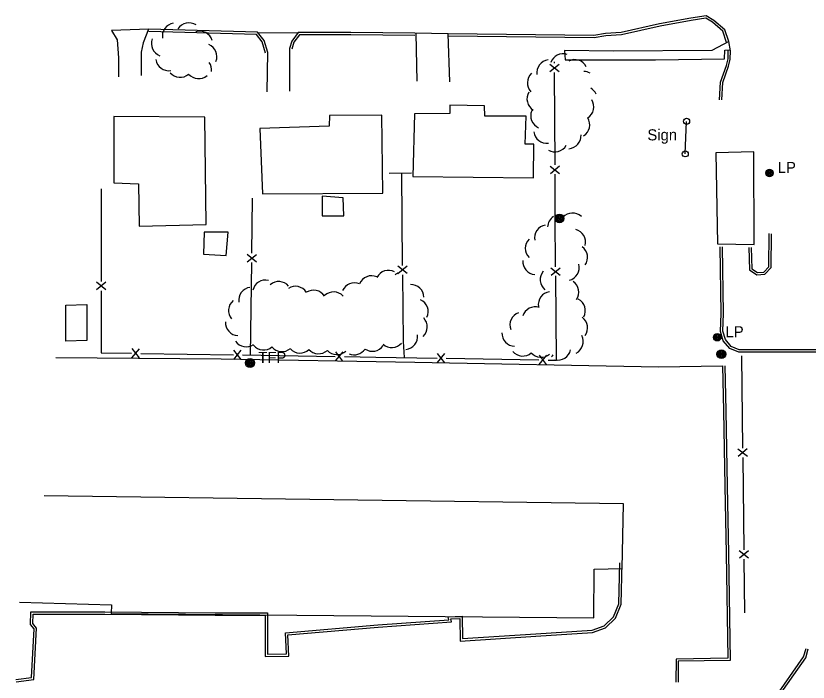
# Model space of a CAD drawing. Extents: x 2402803 to 2427059, y 6985292 to 6997652.
# Drawn here: x 2403551.9 to 2403894.2, y 6992031.6 to 6992319.6 of the extents above; entities that cross this region are included whole.
import ezdxf

# ---------------------------------------------------------------- set-up
doc = ezdxf.new("R2010")
doc.units = 0
for name, color, linetype in [('p_dtm sidewalk', 7, 'Continuous'), ('p_road - paved curb', 7, 'Continuous'), ('p_structure building', 7, 'Continuous'), ('p_structure fence', 7, 'Continuous'), ('p_structure sign', 7, 'Continuous'), ('p_utility manhole', 7, 'Continuous'), ('p_veg woods', 7, 'Continuous')]:
    doc.layers.add(name, color=color, linetype=linetype)

msp = doc.modelspace()

# ---------------------------------------------------------------- linework, layer by layer
at = {"layer": 'p_dtm sidewalk'}
msp.add_lwpolyline([(2403859.89, 6992308.53), (2403852.64, 6992304.62), (2403810.07, 6992304.35), (2403788.89, 6992304.6), (2403789.22, 6992300.56), (2403828.23, 6992300.61), (2403858.15, 6992300.95), (2403858.19, 6992304.75), (2403860.59, 6992304.93)], dxfattribs=at)
at = {"layer": 'p_road - paved curb'}
for points in [[(2403859, 6992308.07), (2403857.3, 6992312.89), (2403852.93, 6992316.76), (2403850.02, 6992318.52), (2403843.72, 6992317.6), (2403830.25, 6992315.06), (2403813.52, 6992311.3), (2403806.79, 6992310.89), (2403801.75, 6992310.04), (2403738.71, 6992310.79)], [(2403859.94, 6992308.4), (2403858.16, 6992313.47), (2403853.52, 6992317.57), (2403850.23, 6992319.56), (2403843.56, 6992318.59), (2403830.05, 6992316.04), (2403813.38, 6992312.29), (2403806.68, 6992311.88), (2403801.67, 6992311.04), (2403738.72, 6992311.79)], [(2403609.32, 6992313.83), (2403593.26, 6992313.22)], [(2403593.26, 6992313.22), (2403595.59, 6992309.17), (2403596.3, 6992301.36), (2403596.19, 6992293.22)], [(2403609.13, 6992313.82), (2403606.88, 6992307.87), (2403606.07, 6992303.82), (2403605.98, 6992293.77)], [(2403659.8, 6992303.47), (2403658.29, 6992308.38), (2403655.85, 6992311.45), (2403609.29, 6992312.83)], [(2403660.76, 6992303.76), (2403659.19, 6992308.85), (2403656.34, 6992312.44), (2403609.32, 6992313.83)], [(2403656.46, 6992312.29), (2403673.81, 6992312.22)], [(2403724.27, 6992312), (2403696.58, 6992312.35), (2403673.89, 6992312.32), (2403671.08, 6992308.59), (2403670.16, 6992305.39)], [(2403724.26, 6992311), (2403696.57, 6992311.35), (2403674.39, 6992311.32), (2403671.99, 6992308.14), (2403671.12, 6992305.11)], [(2403738.72, 6992311.79), (2403724.27, 6992312)], [(2403724.65, 6992311.99), (2403725.16, 6992291.34)], [(2403738.55, 6992311.79), (2403739.2, 6992291.06)], [(2403860.69, 6992304.39), (2403859.89, 6992308.54)], [(2403859.97, 6992308.26), (2403859.94, 6992308.4)], [(2403670.16, 6992305.39), (2403670.17, 6992287.01)], [(2403855.96, 6992283.26), (2403856.35, 6992290.94), (2403858.92, 6992298.16), (2403859.6, 6992300.93), (2403859.69, 6992304.42)], [(2403856.96, 6992283.21), (2403857.34, 6992290.74), (2403859.88, 6992297.87), (2403860.6, 6992300.8), (2403860.69, 6992304.39)], [(2403660.44, 6992286.68), (2403660.76, 6992303.76)], [(2403868.66, 6992219.41), (2403868.91, 6992209.73), (2403872.01, 6992207.57), (2403875.5, 6992207.85), (2403878.27, 6992210.72), (2403878.45, 6992225.41)], [(2403869.66, 6992219.44), (2403869.9, 6992210.26), (2403872.29, 6992208.6), (2403875.04, 6992208.82), (2403877.27, 6992211.13), (2403877.45, 6992225.42)], [(2403934.55, 6992174.83), (2403927.07, 6992174.54), (2403926.88, 6992186.42), (2403921.28, 6992186.15), (2403902.57, 6992174.25), (2403874.8, 6992174.26), (2403864.28, 6992174.16), (2403860.43, 6992175.79), (2403857.58, 6992179.16), (2403856.37, 6992183.15), (2403856.66, 6992190.96), (2403856.22, 6992219.76)], [(2403934.51, 6992175.83), (2403928.05, 6992175.58), (2403927.86, 6992187.47), (2403920.97, 6992187.14), (2403902.28, 6992175.25), (2403874.8, 6992175.26), (2403864.48, 6992175.16), (2403861.04, 6992176.62), (2403858.48, 6992179.65), (2403857.38, 6992183.28), (2403857.66, 6992190.95), (2403857.22, 6992219.78)], [(2403569.16, 6992171.96), (2403640.66, 6992171.29), (2403724.22, 6992169.83), (2403829.5, 6992167.8), (2403857.29, 6992168.33)], [(2403857.29, 6992168.33), (2403857.69, 6992148.84), (2403858.18, 6992116.32), (2403858.84, 6992087.12), (2403859.53, 6992041.9), (2403837.14, 6992041.56), (2403837.08, 6992031.58)], [(2403858.29, 6992168.35), (2403858.69, 6992148.86), (2403859.18, 6992116.34), (2403859.84, 6992087.14), (2403860.55, 6992040.92), (2403838.13, 6992040.57), (2403838.08, 6992031.57)], [(2403551.88, 6992032.67), (2403558.7, 6992033.56), (2403559.74, 6992054.62), (2403558.24, 6992056.52), (2403558.42, 6992061.9), (2403590.38, 6992061.93), (2403638.05, 6992061.53), (2403660.69, 6992061.53), (2403660.57, 6992043.64), (2403668.82, 6992043.76), (2403668.36, 6992052.89), (2403708.35, 6992056.35), (2403738.94, 6992058.55), (2403738.68, 6992059.81), (2403744.7, 6992060.12), (2403744.9, 6992050.38), (2403776.55, 6992052.46), (2403800.86, 6992053.99), (2403806.07, 6992055.96), (2403810.17, 6992059.87), (2403812.48, 6992065.45), (2403812.87, 6992083.17)], [(2403552.01, 6992031.68), (2403559.66, 6992032.68), (2403560.76, 6992054.95), (2403559.25, 6992056.85), (2403559.39, 6992060.9), (2403590.38, 6992060.93), (2403638.05, 6992060.53), (2403659.68, 6992060.53), (2403659.56, 6992042.63), (2403669.87, 6992042.78), (2403669.41, 6992051.98), (2403708.43, 6992055.35), (2403740.14, 6992057.63), (2403739.89, 6992058.87), (2403743.72, 6992059.07), (2403743.92, 6992049.31), (2403776.61, 6992051.46), (2403801.07, 6992053), (2403806.61, 6992055.1), (2403811.01, 6992059.29), (2403813.48, 6992065.24), (2403813.87, 6992083.15)], [(2403873.14, 6992015.43), (2403879.35, 6992024.04), (2403892.29, 6992042.47), (2403893.33, 6992046.18)], [(2403873.95, 6992014.85), (2403880.16, 6992023.46), (2403893.21, 6992042.04), (2403894.29, 6992045.91)]]:
    msp.add_lwpolyline(points, dxfattribs=at)
at = {"layer": 'p_structure building'}
for points in [[(2403723.37, 6992250.18), (2403775.54, 6992249.61), (2403775.69, 6992264.14), (2403771.97, 6992264.15), (2403772.41, 6992276.13), (2403754.51, 6992276.25), (2403754.39, 6992280.61), (2403739.44, 6992280.95), (2403739.39, 6992277.38), (2403724.15, 6992277.15)], [(2403634.15, 6992229.32), (2403633.49, 6992275.7), (2403594.2, 6992276.02), (2403594.24, 6992247.35), (2403604.83, 6992247.02), (2403605.19, 6992228.72)], [(2403658.41, 6992242.64), (2403710.46, 6992242.9), (2403710.09, 6992276.57), (2403687.37, 6992276.46), (2403687.23, 6992271.93), (2403657.37, 6992270.8)], [(2403854.38, 6992260.39), (2403855.11, 6992220.95), (2403870.85, 6992220.71), (2403870.79, 6992260.74)], [(2403684.29, 6992241.68), (2403684.19, 6992233.15), (2403693.65, 6992233.16), (2403693.34, 6992240.92)], [(2403632.96, 6992216.5), (2403642.77, 6992215.99), (2403643.63, 6992226.01), (2403633.29, 6992226.07)], [(2403582.6, 6992194.74), (2403582.61, 6992179.17), (2403573.42, 6992178.95), (2403573.41, 6992194.44)]]:
    msp.add_lwpolyline(points, close=True, dxfattribs=at)
msp.add_lwpolyline([(2403553.41, 6992066.11), (2403593.24, 6992065.03), (2403593.09, 6992061.17), (2403801.64, 6992059.33), (2403801.79, 6992080.37), (2403813.89, 6992080.68), (2403814.42, 6992108.64), (2403564.14, 6992112.09)], dxfattribs=at)
at = {"layer": 'p_structure fence'}
for p, q in [((2403786.65, 6992295.33), (2403782.64, 6992298.51)), ((2403786.64, 6992298.53), (2403782.65, 6992295.31)), ((2403784.66, 6992299.12), (2403784.66, 6992299.67)), ((2403784.86, 6992255.12), (2403784.68, 6992295.12)), ((2403786.85, 6992251.33), (2403782.83, 6992254.51)), ((2403786.83, 6992254.53), (2403782.85, 6992251.31)), ((2403713.24, 6992251.58), (2403722.89, 6992251.7)), ((2403718.47, 6992251.65), (2403718.87, 6992211.66)), ((2403588.76, 6992244.73), (2403588.73, 6992204.73)), ((2403653.88, 6992216.93), (2403654.2, 6992240.7)), ((2403655.84, 6992216.3), (2403651.8, 6992213.15)), ((2403655.8, 6992213.1), (2403651.84, 6992216.35)), ((2403653.29, 6992172.93), (2403653.83, 6992212.93)), ((2403716.9, 6992211.44), (2403720.93, 6992208.28)), ((2403716.94, 6992208.24), (2403720.9, 6992211.48)), ((2403787.13, 6992207.35), (2403783.1, 6992210.52)), ((2403787.1, 6992210.55), (2403783.13, 6992207.32)), ((2403586.75, 6992201.33), (2403590.76, 6992204.53)), ((2403586.76, 6992204.53), (2403590.75, 6992201.33)), ((2403602.05, 6992171.74), (2403605.31, 6992175.69)), ((2403605.25, 6992171.69), (2403602.11, 6992175.74)), ((2403646.04, 6992171.07), (2403649.3, 6992175.02)), ((2403649.24, 6992171.02), (2403646.1, 6992175.06)), ((2403690.04, 6992170.39), (2403693.3, 6992174.35)), ((2403693.24, 6992170.35), (2403690.1, 6992174.39)), ((2403605.88, 6992173.65), (2403645.87, 6992173.04)), ((2403649.87, 6992172.98), (2403689.87, 6992172.37)), ((2403734.03, 6992169.67), (2403737.3, 6992173.61)), ((2403737.23, 6992169.61), (2403734.1, 6992173.66)), ((2403737.86, 6992171.57), (2403777.85, 6992170.87)), ((2403778.02, 6992168.9), (2403781.29, 6992172.84)), ((2403781.22, 6992168.84), (2403778.09, 6992172.9)), ((2403865.38, 6992172.68), (2403865.89, 6992132.68)), ((2403863.92, 6992132.46), (2403867.96, 6992129.31)), ((2403863.96, 6992129.26), (2403867.92, 6992132.51)), ((2403865.94, 6992128.68), (2403866.45, 6992088.69)), ((2403864.48, 6992088.46), (2403868.52, 6992085.31)), ((2403864.52, 6992085.26), (2403868.48, 6992088.51)), ((2403866.5, 6992084.69), (2403866.79, 6992061.56))]:
    msp.add_line(p, q, dxfattribs=at)
for points in [[(2403785.13, 6992211.13), (2403784.96, 6992232.47), (2403784.88, 6992251.12)], [(2403718.91, 6992207.66), (2403719.2, 6992178.85), (2403719.72, 6992171.89)], [(2403781.85, 6992170.8), (2403785.44, 6992170.74), (2403785.16, 6992207.13)], [(2403588.72, 6992200.73), (2403588.7, 6992173.91), (2403601.88, 6992173.71)], [(2403693.87, 6992172.31), (2403707.39, 6992172.1), (2403733.86, 6992171.64)]]:
    msp.add_lwpolyline(points, dxfattribs=at)
at = {"layer": 'p_structure sign'}
msp.add_line((2403841.16, 6992259.89), (2403841.72, 6992273.96), dxfattribs=at)
for centre in [(2403841.71, 6992273.97), (2403841.15, 6992259.9)]:
    msp.add_circle(centre, 1.3, dxfattribs=at)
at = {"layer": 'p_utility manhole'}
for centre, radius in [((2403877.51, 6992251.63), 1.6), ((2403877.51, 6992251.63), 1.3), ((2403877.51, 6992251.63), 1), ((2403877.51, 6992251.63), 0.539), ((2403877.51, 6992251.63), 0.192), ((2403786.77, 6992232), 1.9), ((2403786.77, 6992232), 1.44), ((2403786.77, 6992232), 0.973), ((2403786.77, 6992232), 0.539), ((2403786.77, 6992232), 0.192), ((2403854.97, 6992180.63), 1.6), ((2403854.97, 6992180.63), 1.3), ((2403854.97, 6992180.63), 1), ((2403854.97, 6992180.63), 0.539), ((2403854.97, 6992180.63), 0.192), ((2403856.74, 6992173.31), 1.9), ((2403856.74, 6992173.31), 1.44), ((2403856.74, 6992173.31), 0.973), ((2403653.07, 6992169.53), 1.9), ((2403653.07, 6992169.53), 1.44), ((2403653.07, 6992169.53), 0.973), ((2403856.74, 6992173.31), 0.539), ((2403856.74, 6992173.31), 0.192), ((2403653.07, 6992169.53), 0.539), ((2403653.07, 6992169.53), 0.192)]:
    msp.add_circle(centre, radius, dxfattribs=at)
at = {"layer": 'p_veg woods'}
for centre, start, end in [((2403620.83, 6992310.82), 99.7468, 189.7468), ((2403626.69, 6992310.86), 57.1087, 147.1087), ((2403631.33, 6992307.3), 17.1131, 107.1131), ((2403616.13, 6992307.61), 159.3946, 249.3946), ((2403633.1, 6992301.92), 338.1005, 68.1005), ((2403617.95, 6992301.5), 188.7611, 278.7611), ((2403788.38, 6992297.55), 71.7044, 161.7044), ((2403793.34, 6992294.98), 26.7827, 116.7827), ((2403630.84, 6992296.08), 354.7253, 35.1137), ((2403782.59, 6992294.89), 97.5456, 187.5456), ((2403622.83, 6992298.64), 220.7321, 310.7321), ((2403630.81, 6992298.05), 220.7321, 310.7321), ((2403778.57, 6992290.55), 132.3713, 222.3713), ((2403797.1, 6992289.92), 59.0846, 87.4287), ((2403797.44, 6992283.46), 23.881, 58.8299), ((2403778.39, 6992283.67), 148.7522, 238.7522), ((2403795.97, 6992280.27), 302.2307, 32.2307), ((2403779.99, 6992276.4), 157.0765, 247.0765), ((2403794.21, 6992272.47), 302.2307, 32.2307), ((2403781.3, 6992270.1), 187.2623, 277.2623), ((2403790.46, 6992267.77), 274.0005, 4.0005), ((2403784.82, 6992266.44), 239.7306, 329.7306), ((2403787.27, 6992228.11), 123.4428, 178.0811), ((2403792.43, 6992228.69), 47.5548, 137.5548), ((2403781.67, 6992223.56), 100.423, 190.423), ((2403792.4, 6992221.73), 345.8884, 75.8884), ((2403777.64, 6992219.08), 134.7082, 224.7082), ((2403793.28, 6992215.15), 324.5286, 54.5286), ((2403776.57, 6992213.4), 175.767, 265.767), ((2403789.63, 6992210.72), 284.9001, 14.9001), ((2403712.94, 6992203.92), 62.7694, 152.7694), ((2403718.8, 6992202.93), 103.9842, 122.9313), ((2403784.12, 6992205.53), 140.0745, 230.0745), ((2403659.81, 6992199.72), 77.4239, 167.4239), ((2403705.59, 6992201.56), 66.7999, 156.7999), ((2403789.5, 6992200.14), 325.2411, 55.2411), ((2403653.82, 6992196.61), 98.2641, 188.2641), ((2403665.48, 6992199.06), 40.6781, 130.6781), ((2403672.66, 6992197.01), 32.3649, 122.3649), ((2403698.16, 6992198.53), 66.5231, 156.5231), ((2403722.57, 6992197.75), 1.9436, 91.9436), ((2403680.51, 6992195.32), 32.8808, 122.8808), ((2403689.2, 6992194.57), 43.4279, 133.4279), ((2403783.29, 6992194.75), 98.9358, 188.9358), ((2403649.43, 6992192.16), 129.7478, 219.7478), ((2403724.4, 6992191.7), 335.0775, 65.0775), ((2403792.3, 6992192.08), 332.4081, 62.4081), ((2403771.01, 6992185.95), 110.5668, 200.5668), ((2403776.29, 6992188.12), 72.3162, 162.3162), ((2403724, 6992185.11), 313.0257, 43.0257), ((2403793.3, 6992184.73), 323.8003, 53.8003), ((2403648.1, 6992186.99), 176.8455, 266.8455), ((2403719.81, 6992180.98), 276.61, 6.61), ((2403767.57, 6992182.42), 178.225, 268.225), ((2403791.38, 6992178.75), 297.6505, 27.6505), ((2403651.36, 6992182.14), 214.9199, 304.9199), ((2403714.33, 6992181.88), 228.2834, 318.2834), ((2403658.9, 6992180.78), 219.9329, 309.9329), ((2403666.84, 6992180.09), 220.2807, 310.2807), ((2403674.65, 6992179.45), 222.7352, 312.7352), ((2403682.64, 6992179.13), 222.7352, 312.7352), ((2403690.63, 6992178.81), 222.7352, 312.7352), ((2403698.11, 6992178.72), 246.5129, 325.823), ((2403705.96, 6992180.22), 235.823, 325.823), ((2403770.84, 6992178.17), 220.8949, 310.8949), ((2403786.05, 6992176.42), 257.5857, 347.5857), ((2403778.82, 6992177.6), 220.8949, 310.8949), ((2403779.27, 6992176.08), 316.6846, 327.2648)]:
    msp.add_arc(centre, 5.65, start, end, dxfattribs=at)

# ---------------------------------------------------------------- texts
at = {"layer": 'p_structure sign'}
msp.add_text('Sign', height=4.8, dxfattribs=at).set_placement((2403824.75, 6992265.73))
at = {"layer": 'p_utility manhole'}
for s, p in [('  LP', (2403877.51, 6992251.63)), ('  LP', (2403854.97, 6992180.63)), ('  TFP', (2403653.07, 6992169.53))]:
    msp.add_text(s, height=4.8, dxfattribs=at).set_placement(p)

doc.saveas('drawing.dxf')
